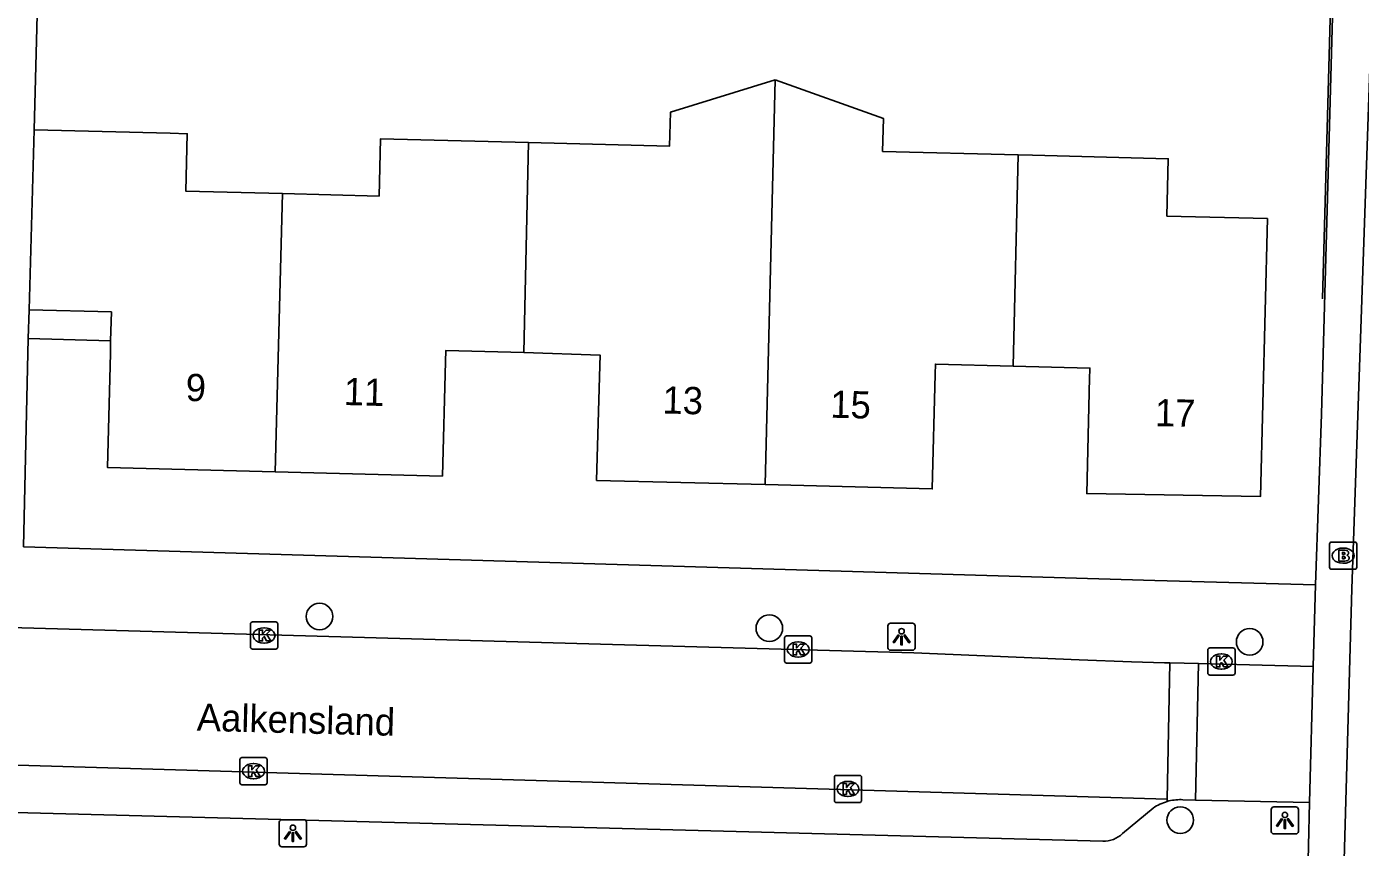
# Model space of a CAD drawing. Extents: x 162082 to 163393, y 388091 to 388632.
# Drawn here: x 162274.46 to 162323.49, y 388273.3 to 388303.46 of the extents above; entities that cross this region are included whole.
import ezdxf

# ---------------------------------------------------------------- set-up
doc = ezdxf.new("R2010")
doc.units = 0
for name, color, linetype in [('IMGEO_Boom', 7, 'Continuous'), ('IMGEO_Brandkraan', 7, 'Continuous'), ('IMGEO_Fietspad_gesloten', 7, 'Continuous'), ('IMGEO_Kolk', 7, 'Continuous'), ('IMGEO_Lichtpunt', 7, 'Continuous'), ('IMGEO_Muur', 7, 'Continuous'), ('IMGEO_Openbare_ruimte_label', 7, 'Continuous'), ('IMGEO_Pand', 7, 'Continuous'), ('IMGEO_Pand_nummerreeks', 7, 'Continuous'), ('IMGEO_Pand_overbouw', 7, 'Continuous'), ('IMGEO_Rijbaan_lokaal_open', 7, 'Continuous'), ('IMGEO_Voetpad_open', 7, 'Continuous')]:
    doc.layers.add(name, color=color, linetype=linetype)

msp = doc.modelspace()

# ---------------------------------------------------------------- linework, layer by layer
at = {"layer": 'IMGEO_Boom'}
for centre in [(162285.225, 388281.781), (162301.761, 388281.349), (162319.419, 388280.848), (162316.868, 388274.297)]:
    msp.add_circle(centre, 0.489, dxfattribs=at)
at = {"layer": 'IMGEO_Brandkraan'}
for p, q in [((162322.354, 388283.59), (162322.354, 388284.442)), ((162322.429, 388284.516), (162323.281, 388284.516)), ((162323.355, 388284.442), (162323.355, 388283.59)), ((162322.842, 388284.296), (162322.867, 388284.296)), ((162323.281, 388283.516), (162322.429, 388283.516)), ((162322.865, 388283.736), (162322.84, 388283.736))]:
    msp.add_line(p, q, dxfattribs=at)
for points in [[(162322.354, 388283.59), (162322.354, 388284.442)], [(162322.429, 388284.516), (162323.281, 388284.516)], [(162323.355, 388284.442), (162323.355, 388283.59)], [(162322.702, 388284.216), (162322.702, 388283.816), (162322.915, 388283.816)], [(162322.933, 388284.216), (162322.702, 388284.216)], [(162322.881, 388284.135), (162322.827, 388284.135), (162322.827, 388284.059)], [(162322.827, 388284.059), (162322.88, 388284.059)], [(162322.889, 388283.983), (162322.827, 388283.983), (162322.827, 388283.902)], [(162323.281, 388283.516), (162322.429, 388283.516)], [(162322.827, 388283.902), (162322.889, 388283.902)]]:
    msp.add_lwpolyline(points, dxfattribs=at)
for centre, radius, start, end in [((162322.431, 388284.44), 0.0765, 91.552, 178.448), ((162322.431, 388284.44), 0.0765, 91.552, 178.448), ((162323.279, 388284.44), 0.0765, 1.552, 88.448), ((162323.279, 388284.44), 0.0765, 1.552, 88.448), ((162322.882, 388284.097), 0.0379, 267.8285, 90.9355), ((162322.89, 388283.942), 0.0404, 269.8759, 90.5077), ((162322.937, 388284.071), 0.145, 59.4692, 91.5367), ((162322.962, 388284.118), 0.0922, 285.5137, 58.1501), ((162322.967, 388283.926), 0.105, 301.3115, 78.989), ((162322.431, 388283.592), 0.0765, 181.552, 268.448), ((162322.431, 388283.592), 0.0765, 181.552, 268.448), ((162322.921, 388284.067), 0.251, 268.6676, 293.5347), ((162323.279, 388283.592), 0.0765, 271.552, 358.448), ((162323.279, 388283.592), 0.0765, 271.552, 358.448)]:
    msp.add_arc(centre, radius, start, end, dxfattribs=at)
for centre, major_axis, ratio, start_param, end_param in [((162322.841, 388284.016), (-0.387, 0.002), 0.722429, 4.712389, 7.853982), ((162322.866, 388284.016), (-0.39, 0.002), 0.717154, 1.570796, 4.712389)]:
    msp.add_ellipse(centre, major_axis=major_axis, ratio=ratio, start_param=start_param, end_param=end_param, dxfattribs=at)
at = {"layer": 'IMGEO_Fietspad_gesloten'}
msp.add_lwpolyline([(162328.116, 388454.582), (162328.029, 388450.685), (162327.347, 388422.874), (162326.755, 388399.008), (162326.261, 388398.982), (162326.033, 388389.849), (162326.541, 388389.838), (162325.438, 388348.309), (162323.174, 388282.796), (162322.856, 388271.532), (162323.359, 388271.511), (162321.941, 388219.637), (162320.374, 388158.154), (162320.194, 388151.229)], dxfattribs=at)
at = {"layer": 'IMGEO_Kolk'}
for p, q in [((162282.686, 388280.655), (162282.686, 388281.507)), ((162282.761, 388281.581), (162283.613, 388281.581)), ((162283.687, 388281.507), (162283.687, 388280.655)), ((162283.174, 388281.361), (162283.199, 388281.361)), ((162302.321, 388280.142), (162302.321, 388280.994)), ((162302.396, 388281.068), (162303.248, 388281.068)), ((162303.322, 388280.994), (162303.322, 388280.142)), ((162283.613, 388280.581), (162282.761, 388280.581)), ((162283.197, 388280.801), (162283.172, 388280.801)), ((162302.809, 388280.848), (162302.834, 388280.848)), ((162317.878, 388279.698), (162317.878, 388280.55)), ((162317.953, 388280.624), (162318.805, 388280.624)), ((162318.879, 388280.55), (162318.879, 388279.698)), ((162303.248, 388280.068), (162302.396, 388280.068)), ((162302.832, 388280.288), (162302.807, 388280.288)), ((162318.366, 388280.404), (162318.391, 388280.404)), ((162318.805, 388279.624), (162317.953, 388279.624)), ((162318.389, 388279.844), (162318.364, 388279.844)), ((162282.373, 388276.594), (162283.225, 388276.594)), ((162282.298, 388275.668), (162282.298, 388276.52)), ((162282.786, 388276.374), (162282.811, 388276.374)), ((162283.299, 388276.52), (162283.299, 388275.668)), ((162283.225, 388275.594), (162282.373, 388275.594)), ((162282.809, 388275.814), (162282.784, 388275.814)), ((162304.15, 388275.015), (162304.15, 388275.867)), ((162304.225, 388275.941), (162305.077, 388275.941)), ((162304.638, 388275.721), (162304.663, 388275.721)), ((162305.151, 388275.867), (162305.151, 388275.015)), ((162304.661, 388275.161), (162304.636, 388275.161)), ((162305.077, 388274.941), (162304.225, 388274.941))]:
    msp.add_line(p, q, dxfattribs=at)
for points in [[(162282.686, 388280.655), (162282.686, 388281.507)], [(162282.761, 388281.581), (162283.613, 388281.581)], [(162283.687, 388281.507), (162283.687, 388280.655)], [(162283.007, 388281.281), (162283.13, 388281.281), (162283.13, 388281.13), (162283.26, 388281.281), (162283.424, 388281.281), (162283.278, 388281.13), (162283.431, 388280.881), (162283.279, 388280.881), (162283.194, 388281.045), (162283.13, 388280.978), (162283.13, 388280.881), (162283.007, 388280.881), (162283.007, 388281.281)], [(162302.321, 388280.142), (162302.321, 388280.994)], [(162302.396, 388281.068), (162303.248, 388281.068)], [(162303.322, 388280.994), (162303.322, 388280.142)], [(162283.613, 388280.581), (162282.761, 388280.581)], [(162302.642, 388280.768), (162302.765, 388280.768), (162302.765, 388280.617), (162302.895, 388280.768), (162303.059, 388280.768), (162302.913, 388280.617), (162303.066, 388280.368), (162302.914, 388280.368), (162302.829, 388280.532), (162302.765, 388280.465), (162302.765, 388280.368), (162302.642, 388280.368), (162302.642, 388280.768)], [(162317.878, 388279.698), (162317.878, 388280.55)], [(162317.953, 388280.624), (162318.805, 388280.624)], [(162318.879, 388280.55), (162318.879, 388279.698)], [(162303.248, 388280.068), (162302.396, 388280.068)], [(162318.199, 388280.324), (162318.322, 388280.324), (162318.322, 388280.173), (162318.452, 388280.324), (162318.616, 388280.324), (162318.47, 388280.173), (162318.623, 388279.924), (162318.471, 388279.924), (162318.386, 388280.088), (162318.322, 388280.021), (162318.322, 388279.924), (162318.199, 388279.924), (162318.199, 388280.324)], [(162318.805, 388279.624), (162317.953, 388279.624)], [(162282.373, 388276.594), (162283.225, 388276.594)], [(162282.298, 388275.668), (162282.298, 388276.52)], [(162282.619, 388276.294), (162282.742, 388276.294), (162282.742, 388276.143), (162282.872, 388276.294), (162283.036, 388276.294), (162282.89, 388276.143), (162283.043, 388275.894), (162282.891, 388275.894), (162282.806, 388276.058), (162282.742, 388275.991), (162282.742, 388275.894), (162282.619, 388275.894), (162282.619, 388276.294)], [(162283.299, 388276.52), (162283.299, 388275.668)], [(162283.225, 388275.594), (162282.373, 388275.594)], [(162304.15, 388275.015), (162304.15, 388275.867)], [(162304.225, 388275.941), (162305.077, 388275.941)], [(162304.471, 388275.641), (162304.594, 388275.641), (162304.594, 388275.49), (162304.724, 388275.641), (162304.888, 388275.641), (162304.742, 388275.49), (162304.895, 388275.241), (162304.743, 388275.241), (162304.658, 388275.405), (162304.594, 388275.338), (162304.594, 388275.241), (162304.471, 388275.241), (162304.471, 388275.641)], [(162305.151, 388275.867), (162305.151, 388275.015)], [(162305.077, 388274.941), (162304.225, 388274.941)]]:
    msp.add_lwpolyline(points, dxfattribs=at)
for centre, start, end in [((162282.763, 388281.505), 91.552, 178.448), ((162282.763, 388281.505), 91.552, 178.448), ((162283.611, 388281.505), 1.552, 88.448), ((162283.611, 388281.505), 1.552, 88.448), ((162302.398, 388280.992), 91.552, 178.448), ((162302.398, 388280.992), 91.552, 178.448), ((162303.246, 388280.992), 1.552, 88.448), ((162303.246, 388280.992), 1.552, 88.448), ((162282.763, 388280.657), 181.552, 268.448), ((162282.763, 388280.657), 181.552, 268.448), ((162283.611, 388280.657), 271.552, 358.448), ((162283.611, 388280.657), 271.552, 358.448), ((162317.955, 388280.548), 91.552, 178.448), ((162317.955, 388280.548), 91.552, 178.448), ((162318.803, 388280.548), 1.552, 88.448), ((162318.803, 388280.548), 1.552, 88.448), ((162302.398, 388280.144), 181.552, 268.448), ((162302.398, 388280.144), 181.552, 268.448), ((162303.246, 388280.144), 271.552, 358.448), ((162303.246, 388280.144), 271.552, 358.448), ((162317.955, 388279.7), 181.552, 268.448), ((162317.955, 388279.7), 181.552, 268.448), ((162318.803, 388279.7), 271.552, 358.448), ((162318.803, 388279.7), 271.552, 358.448), ((162282.375, 388276.518), 91.552, 178.448), ((162282.375, 388276.518), 91.552, 178.448), ((162283.223, 388276.518), 1.552, 88.448), ((162283.223, 388276.518), 1.552, 88.448), ((162282.375, 388275.67), 181.552, 268.448), ((162282.375, 388275.67), 181.552, 268.448), ((162283.223, 388275.67), 271.552, 358.448), ((162283.223, 388275.67), 271.552, 358.448), ((162304.227, 388275.865), 91.552, 178.448), ((162304.227, 388275.865), 91.552, 178.448), ((162305.075, 388275.865), 1.552, 88.448), ((162305.075, 388275.865), 1.552, 88.448), ((162304.227, 388275.017), 181.552, 268.448), ((162304.227, 388275.017), 181.552, 268.448), ((162305.075, 388275.017), 271.552, 358.448), ((162305.075, 388275.017), 271.552, 358.448)]:
    msp.add_arc(centre, 0.0765, start, end, dxfattribs=at)
for centre, major_axis, ratio, start_param, end_param in [((162283.173, 388281.081), (-0.387, 0.002), 0.722429, 4.712389, 7.853982), ((162283.198, 388281.081), (-0.39, 0.002), 0.717154, 1.570796, 4.712389), ((162302.808, 388280.568), (-0.387, 0.002), 0.722429, 4.712389, 7.853982), ((162302.833, 388280.568), (-0.39, 0.002), 0.717154, 1.570796, 4.712389), ((162318.365, 388280.124), (-0.387, 0.002), 0.722429, 4.712389, 7.853982), ((162318.39, 388280.124), (-0.39, 0.002), 0.717154, 1.570796, 4.712389), ((162282.785, 388276.094), (-0.387, 0.002), 0.722429, 4.712389, 7.853982), ((162282.81, 388276.094), (-0.39, 0.002), 0.717154, 1.570796, 4.712389), ((162304.637, 388275.441), (-0.387, 0.002), 0.722429, 4.712389, 7.853982), ((162304.662, 388275.441), (-0.39, 0.002), 0.717154, 1.570796, 4.712389)]:
    msp.add_ellipse(centre, major_axis=major_axis, ratio=ratio, start_param=start_param, end_param=end_param, dxfattribs=at)
at = {"layer": 'IMGEO_Lichtpunt'}
for p, q in [((162307.023, 388281.535), (162306.215, 388281.535)), ((162307.023, 388281.535), (162306.215, 388281.535)), ((162306.121, 388281.44), (162306.121, 388280.633)), ((162306.121, 388281.44), (162306.121, 388280.633)), ((162307.117, 388280.633), (162307.117, 388281.44)), ((162307.117, 388280.633), (162307.117, 388281.44)), ((162306.215, 388280.539), (162307.023, 388280.539)), ((162306.215, 388280.539), (162307.023, 388280.539)), ((162320.213, 388274.689), (162320.213, 388273.882)), ((162320.213, 388274.689), (162320.213, 388273.882)), ((162321.115, 388274.784), (162320.307, 388274.784)), ((162321.115, 388274.784), (162320.307, 388274.784)), ((162321.209, 388273.882), (162321.209, 388274.689)), ((162321.209, 388273.882), (162321.209, 388274.689)), ((162283.747, 388274.217), (162283.747, 388273.41)), ((162283.747, 388274.217), (162283.747, 388273.41)), ((162284.649, 388274.312), (162283.841, 388274.312)), ((162284.649, 388274.312), (162283.841, 388274.312)), ((162284.743, 388273.41), (162284.743, 388274.217)), ((162284.743, 388273.41), (162284.743, 388274.217)), ((162320.307, 388273.788), (162321.115, 388273.788)), ((162320.307, 388273.788), (162321.115, 388273.788)), ((162283.841, 388273.316), (162284.649, 388273.316)), ((162283.841, 388273.316), (162284.649, 388273.316))]:
    msp.add_line(p, q, dxfattribs=at)
for points in [[(162306.495, 388281.104), (162306.534, 388281.076), (162306.346, 388280.814), (162306.308, 388280.841), (162306.495, 388281.104)], [(162306.597, 388281.056), (162306.644, 388281.056), (162306.644, 388280.734), (162306.597, 388280.734), (162306.597, 388281.056)], [(162306.707, 388281.076), (162306.745, 388281.103), (162306.932, 388280.841), (162306.893, 388280.813), (162306.707, 388281.076)], [(162320.587, 388274.353), (162320.626, 388274.325), (162320.438, 388274.063), (162320.4, 388274.09), (162320.587, 388274.353)], [(162320.689, 388274.305), (162320.736, 388274.305), (162320.736, 388273.983), (162320.689, 388273.983), (162320.689, 388274.305)], [(162320.799, 388274.325), (162320.837, 388274.352), (162321.024, 388274.09), (162320.985, 388274.062), (162320.799, 388274.325)], [(162284.121, 388273.881), (162284.16, 388273.853), (162283.972, 388273.591), (162283.934, 388273.618), (162284.121, 388273.881)], [(162284.223, 388273.833), (162284.27, 388273.833), (162284.27, 388273.511), (162284.223, 388273.511), (162284.223, 388273.833)], [(162284.333, 388273.853), (162284.371, 388273.88), (162284.558, 388273.618), (162284.519, 388273.59), (162284.333, 388273.853)]]:
    msp.add_lwpolyline(points, dxfattribs=at)
for centre in [(162306.62, 388281.238), (162284.246, 388274.015), (162320.712, 388274.487)]:
    msp.add_circle(centre, 0.0994, dxfattribs=at)
for centre, start, end in [((162306.215, 388281.44), 90, 180), ((162306.215, 388281.44), 90, 180), ((162307.023, 388281.44), 0, 90), ((162307.023, 388281.44), 0, 90), ((162306.215, 388280.633), 180, 270), ((162306.215, 388280.633), 180, 270), ((162307.023, 388280.633), 270, 0), ((162307.023, 388280.633), 270, 360), ((162320.307, 388274.689), 90, 180), ((162320.307, 388274.689), 90, 180), ((162321.115, 388274.689), 0, 90), ((162321.115, 388274.689), 0, 90), ((162283.841, 388274.217), 90, 180), ((162283.841, 388274.217), 90, 180), ((162284.649, 388274.217), 0, 90), ((162284.649, 388274.217), 0, 90), ((162320.307, 388273.882), 180, 270), ((162320.307, 388273.882), 180, 270), ((162321.115, 388273.882), 270, 0), ((162321.115, 388273.882), 270, 360), ((162283.841, 388273.41), 180, 270), ((162283.841, 388273.41), 180, 270), ((162284.649, 388273.41), 270, 0), ((162284.649, 388273.41), 270, 360)]:
    msp.add_arc(centre, 0.0946, start, end, dxfattribs=at)
at = {"layer": 'IMGEO_Muur'}
msp.add_lwpolyline([(162322.512, 388308.69), (162322.096, 388293.451)], dxfattribs=at)
at = {"layer": 'IMGEO_Pand'}
for points in [[(162301.97, 388301.506), (162298.125, 388300.312), (162298.093, 388299.073), (162292.911, 388299.204)], [(162301.97, 388301.506), (162301.601, 388286.627)], [(162310.912, 388298.747), (162305.926, 388298.873), (162305.956, 388300.088), (162301.97, 388301.506)], [(162274.738, 388299.666), (162274.548, 388293.056)], [(162283.861, 388297.323), (162280.31, 388297.413), (162280.364, 388299.523), (162279.737, 388299.539), (162274.738, 388299.666)], [(162292.911, 388299.204), (162287.47, 388299.342), (162287.417, 388297.233), (162283.861, 388297.323)], [(162292.911, 388299.204), (162292.74, 388291.481)], [(162310.719, 388290.983), (162313.543, 388290.911), (162313.542, 388290.85), (162313.534, 388290.548), (162313.427, 388286.298), (162319.813, 388286.186), (162320.072, 388296.403), (162316.374, 388296.497), (162316.428, 388298.607), (162311.43, 388298.734), (162310.912, 388298.747)], [(162310.719, 388290.983), (162310.912, 388298.747)], [(162283.6, 388287.099), (162283.861, 388297.323)], [(162274.548, 388293.056), (162277.574, 388292.977), (162277.546, 388291.906), (162277.535, 388291.463), (162277.425, 388287.259), (162283.6, 388287.099)], [(162283.6, 388287.099), (162289.743, 388286.939), (162289.853, 388291.158), (162289.863, 388291.556), (162292.74, 388291.481)], [(162292.74, 388291.481), (162295.543, 388291.384), (162295.532, 388291.011), (162295.409, 388286.784), (162301.601, 388286.627)], [(162301.601, 388286.627), (162307.748, 388286.472), (162307.855, 388290.691), (162307.864, 388291.055), (162310.719, 388290.983)]]:
    msp.add_lwpolyline(points, dxfattribs=at)
at = {"layer": 'IMGEO_Pand_overbouw'}
msp.add_lwpolyline([(162277.574, 388292.977), (162274.548, 388293.056), (162274.517, 388291.993), (162277.546, 388291.906)], close=True, dxfattribs=at)
at = {"layer": 'IMGEO_Rijbaan_lokaal_open'}
for points in [[(162316.484, 388280.076), (162316.289, 388280.079), (162315.076, 388280.11), (162313.149, 388280.189), (162307.071, 388280.44), (162295.549, 388280.763), (162289.478, 388280.933), (162277.332, 388281.274), (162274.276, 388281.359), (162273.738, 388281.374)], [(162316.389, 388275.064), (162316.484, 388280.076)], [(162264.175, 388276.607), (162316.389, 388275.064)]]:
    msp.add_lwpolyline(points, dxfattribs=at)
at = {"layer": 'IMGEO_Voetpad_open'}
for points in [[(162324.727, 388389.88), (162323.548, 388344.871), (162322.596, 388308.7), (162322.064, 388289.216), (162321.838, 388282.94)], [(162283.855, 388373.048), (162282.346, 388373.091), (162276.659, 388373.258), (162274.738, 388299.666)], [(162274.548, 388293.056), (162274.517, 388291.993), (162274.348, 388284.338)], [(162274.348, 388284.338), (162315.934, 388283.105), (162321.838, 388282.94)], [(162321.838, 388282.94), (162321.754, 388279.943)], [(162316.484, 388280.076), (162317.532, 388280.058)], [(162317.532, 388280.058), (162317.43, 388275.034)], [(162317.532, 388280.058), (162321.754, 388279.943)], [(162321.754, 388279.943), (162321.622, 388274.941)], [(162314.016, 388273.52), (162267.052, 388274.758)], [(162315.871, 388274.74), (162314.742, 388273.801)], [(162316.387, 388274.982), (162316.389, 388275.064)], [(162317.43, 388275.034), (162316.956, 388275.047), (162316.901, 388275.049)], [(162321.622, 388274.941), (162317.43, 388275.034)], [(162321.622, 388274.941), (162321.465, 388268.569)]]:
    msp.add_lwpolyline(points, dxfattribs=at)
for centre, radius, start, end in [((162316.901, 388273.214), 1.841, 106.2232, 124.0292), ((162316.879, 388273.216), 1.834, 89.3004, 105.5529), ((162314.046, 388274.522), 1.002, 268.3119, 314.0062)]:
    msp.add_arc(centre, radius, start, end, dxfattribs=at)

# ---------------------------------------------------------------- texts
at = {"layer": 'IMGEO_Openbare_ruimte_label'}
msp.add_text('Aalkensland', height=1, rotation=358.5106, dxfattribs=at).set_placement((162280.705, 388277.583))
at = {"layer": 'IMGEO_Pand_nummerreeks'}
for s, rotation, p in [('9', 358.5103, (162280.295, 388289.705)), ('11', 358.5103, (162286.108, 388289.554)), ('13', 358.5504, (162297.822, 388289.244)), ('15', 358.5504, (162303.992, 388289.088)), ('17', 358.9973, (162315.929, 388288.775))]:
    msp.add_text(s, height=1, rotation=rotation, dxfattribs=at).set_placement(p)

doc.saveas('drawing.dxf')
